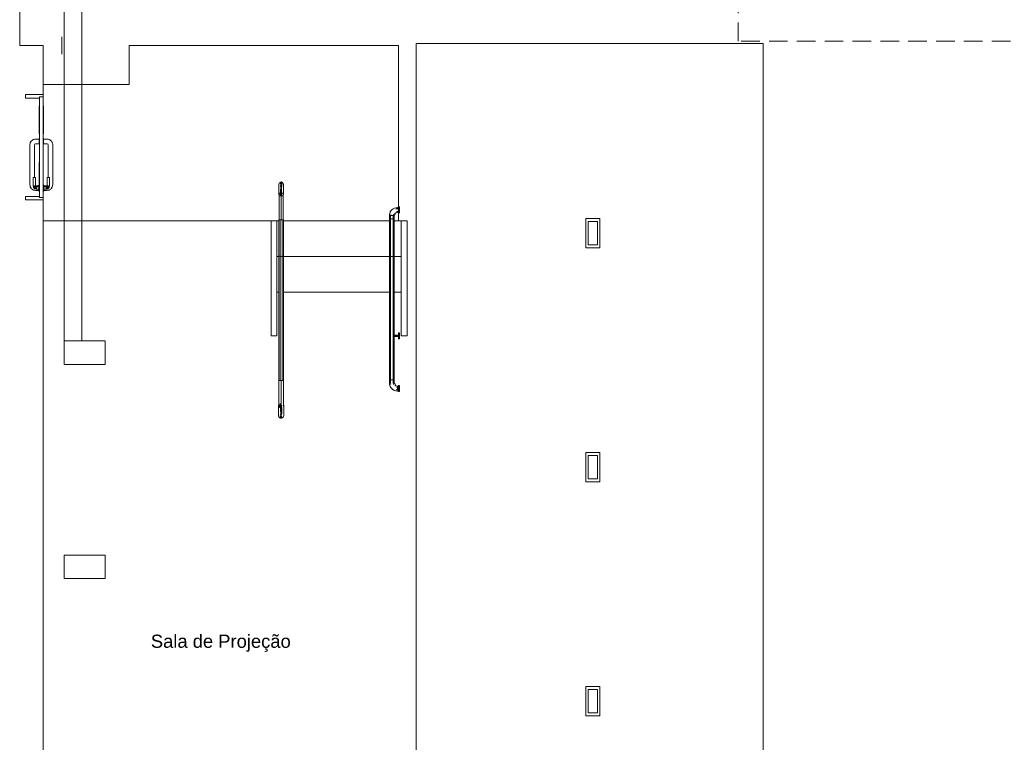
# Model space of a CAD drawing. Header units: millimetres. Extents: x 321 to 585, y -277 to 9.
# Tile 553 of 656: x 344 to 361, y -114 to -101. Entities that reach past the tile are written whole.
import ezdxf

# ---------------------------------------------------------------- set-up
doc = ezdxf.new("R2010")
doc.units = ezdxf.units.MM
doc.header["$MEASUREMENT"] = 0
doc.linetypes.add('HIDDEN2', pattern=[0.47625, 0.3175, -0.15875])
doc.linetypes.add('NULL', pattern=[0])
for name, color, linetype, lineweight in [('Ambiente-Textos', 251, 'Continuous', 5), ('DI-Detalhes', 5, 'HIDDEN2', 9), ('IFC-Elemento terminal-Contorno', 253, 'Continuous', 5), ('IFC-Escada-Contorno', 32, 'Continuous', 5), ('IFC-Laje-Contorno', 134, 'Continuous', 5), ('IFC-Pilar-Contorno', 83, 'Continuous', 5), ('IFC-Porta-Contorno', 142, 'Continuous', 5), ('IFC-Revestimento-Contorno', 9, 'Continuous', 5), ('IFC-Viga-Contorno', 66, 'Continuous', 5)]:
    doc.layers.add(name, color=color, linetype=linetype, lineweight=lineweight)
doc.styles.add('Arial', font='arial.ttf')

msp = doc.modelspace()

# ---------------------------------------------------------------- linework, layer by layer
at = {"layer": 'DI-Detalhes'}
msp.add_lwpolyline([(356.307, -92.871), (365.248, -92.871), (365.248, -101.787), (356.307, -101.787), (356.307, -92.871)], dxfattribs=at)
at = {"layer": 'IFC-Elemento terminal-Contorno', "color": 7, "lineweight": 5}
for p, q in [((353.7, -105.321), (353.7, -104.821)), ((353.7, -104.821), (353.94, -104.821)), ((353.74, -104.871), (353.748, -104.871)), ((353.74, -105.251), (353.74, -104.871)), ((353.748, -104.871), (353.9, -104.871)), ((353.9, -104.891), (353.9, -104.871)), ((353.9, -105.271), (353.9, -104.891)), ((353.94, -105.321), (353.94, -104.821)), ((353.74, -105.271), (353.74, -105.251)), ((353.7, -105.321), (353.94, -105.321)), ((353.74, -105.271), (353.892, -105.271)), ((353.892, -105.271), (353.9, -105.271)), ((353.7, -109.321), (353.7, -108.821)), ((353.7, -108.821), (353.94, -108.821)), ((353.74, -108.871), (353.748, -108.871)), ((353.74, -109.251), (353.74, -108.871)), ((353.748, -108.871), (353.9, -108.871)), ((353.9, -108.891), (353.9, -108.871)), ((353.9, -109.271), (353.9, -108.891)), ((353.94, -109.321), (353.94, -108.821)), ((353.74, -109.271), (353.74, -109.251)), ((353.74, -109.271), (353.892, -109.271)), ((353.892, -109.271), (353.9, -109.271)), ((353.7, -109.321), (353.94, -109.321)), ((353.7, -113.321), (353.7, -112.821)), ((353.7, -112.821), (353.94, -112.821)), ((353.94, -113.321), (353.94, -112.821)), ((353.74, -112.871), (353.748, -112.871)), ((353.74, -113.251), (353.74, -112.871)), ((353.748, -112.871), (353.9, -112.871)), ((353.9, -112.891), (353.9, -112.871)), ((353.9, -113.271), (353.9, -112.891)), ((353.7, -113.321), (353.94, -113.321)), ((353.74, -113.271), (353.74, -113.251)), ((353.74, -113.271), (353.892, -113.271)), ((353.892, -113.271), (353.9, -113.271))]:
    msp.add_line(p, q, dxfattribs=at)
at = {"layer": 'IFC-Escada-Contorno', "color": 7, "lineweight": 5}
for p, q in [((348.449, -104.232), (348.453, -104.22)), ((348.449, -104.242), (348.45, -104.232)), ((348.449, -104.248), (348.449, -104.232)), ((348.449, -104.257), (348.449, -104.242)), ((348.449, -104.248), (348.449, -104.255)), ((348.449, -104.257), (348.449, -104.279)), ((348.45, -104.232), (348.452, -104.222)), ((348.452, -104.222), (348.454, -104.213)), ((348.453, -104.22), (348.454, -104.213)), ((348.454, -104.213), (348.463, -104.208)), ((348.463, -104.208), (348.465, -104.206)), ((348.465, -104.206), (348.474, -104.202)), ((348.467, -104.205), (348.471, -104.202)), ((348.471, -104.202), (348.481, -104.198)), ((348.474, -104.202), (348.479, -104.199)), ((348.476, -104.266), (348.48, -104.246)), ((348.479, -104.199), (348.487, -104.194)), ((348.479, -104.199), (348.487, -104.194)), ((348.479, -104.199), (348.487, -104.194)), ((348.479, -104.199), (348.487, -104.194)), ((348.479, -104.199), (348.48, -104.199)), ((348.479, -104.215), (348.481, -104.201)), ((348.479, -104.215), (348.48, -104.246)), ((348.48, -104.199), (348.481, -104.201)), ((348.48, -104.291), (348.48, -104.246)), ((348.481, -104.201), (348.487, -104.211)), ((348.487, -104.194), (348.493, -104.198)), ((348.487, -104.211), (348.487, -104.194)), ((348.487, -104.194), (348.501, -104.202)), ((348.487, -104.194), (348.501, -104.202)), ((348.487, -104.194), (348.497, -104.2)), ((348.487, -104.211), (348.496, -104.199)), ((348.487, -104.227), (348.487, -104.211)), ((348.487, -104.244), (348.487, -104.227)), ((348.487, -104.261), (348.487, -104.244)), ((348.493, -104.198), (348.496, -104.199)), ((348.493, -104.198), (348.501, -104.202)), ((348.494, -104.213), (348.498, -104.201)), ((348.494, -104.213), (348.497, -104.235)), ((348.495, -104.199), (348.498, -104.201)), ((348.496, -104.199), (348.501, -104.202)), ((348.497, -104.235), (348.499, -104.264)), ((348.498, -104.201), (348.506, -104.205)), ((348.501, -104.202), (348.508, -104.204)), ((348.506, -104.205), (348.512, -104.208)), ((348.508, -104.204), (348.512, -104.208)), ((348.512, -104.208), (348.52, -104.213)), ((348.513, -104.213), (348.518, -104.214)), ((348.518, -104.214), (348.52, -104.213)), ((348.52, -104.213), (348.524, -104.225)), ((348.52, -104.213), (348.522, -104.222)), ((348.522, -104.222), (348.525, -104.232)), ((348.524, -104.225), (348.524, -104.228)), ((348.525, -104.232), (348.525, -104.242)), ((348.525, -104.239), (348.525, -104.239)), ((348.525, -104.239), (348.525, -104.253)), ((348.525, -104.239), (348.525, -104.239)), ((348.525, -104.242), (348.525, -104.257)), ((348.525, -104.257), (348.525, -104.253)), ((348.525, -104.278), (348.525, -104.257)), ((348.449, -104.279), (348.449, -104.306)), ((348.449, -104.302), (348.449, -104.291)), ((348.449, -104.335), (348.449, -104.302)), ((348.449, -104.348), (348.449, -104.306)), ((348.449, -104.335), (348.449, -104.339)), ((348.449, -104.348), (348.449, -104.392)), ((348.449, -104.392), (348.45, -104.405)), ((348.45, -104.405), (348.454, -104.435)), ((348.452, -104.374), (348.454, -104.435)), ((348.454, -104.435), (348.457, -104.388)), ((348.476, -104.266), (348.48, -104.291)), ((348.476, -104.378), (348.479, -104.325)), ((348.476, -104.378), (348.479, -104.435)), ((348.479, -104.325), (348.487, -104.294)), ((348.479, -104.435), (348.487, -104.4)), ((348.48, -104.291), (348.487, -104.277)), ((348.48, -104.291), (348.487, -104.294)), ((348.487, -104.277), (348.487, -104.261)), ((348.487, -104.277), (348.495, -104.291)), ((348.487, -104.329), (348.495, -104.291)), ((348.487, -104.294), (348.495, -104.291)), ((348.487, -104.364), (348.487, -104.329)), ((348.487, -104.365), (348.487, -104.364)), ((348.487, -104.4), (348.487, -104.365)), ((348.487, -104.435), (348.487, -104.4)), ((348.487, -104.4), (348.493, -104.435)), ((348.493, -104.435), (348.494, -104.381)), ((348.494, -104.381), (348.496, -104.339)), ((348.495, -104.291), (348.499, -104.266)), ((348.495, -104.291), (348.496, -104.339)), ((348.499, -104.264), (348.499, -104.266)), ((348.499, -104.266), (348.499, -104.266)), ((348.508, -104.395), (348.513, -104.379)), ((348.52, -104.435), (348.52, -104.386)), ((348.52, -104.435), (348.524, -104.392)), ((348.52, -104.435), (348.525, -104.392)), ((348.524, -104.392), (348.525, -104.366)), ((348.525, -104.306), (348.525, -104.278)), ((348.525, -104.291), (348.525, -104.304)), ((348.525, -104.304), (348.525, -104.335)), ((348.525, -104.306), (348.525, -104.348)), ((348.525, -104.339), (348.525, -104.335)), ((348.525, -104.392), (348.525, -104.348)), ((348.525, -104.366), (348.525, -104.392)), ((348.454, -104.842), (348.454, -104.435)), ((348.454, -104.435), (348.487, -104.435)), ((348.463, -104.435), (348.471, -104.435)), ((348.471, -104.435), (348.487, -104.435)), ((348.471, -104.435), (348.479, -104.435)), ((348.479, -104.435), (348.487, -104.435)), ((348.487, -104.842), (348.487, -104.435)), ((348.493, -104.435), (348.52, -104.435)), ((348.493, -104.435), (348.496, -104.435)), ((348.496, -104.435), (348.504, -104.435)), ((348.504, -104.435), (348.512, -104.435)), ((348.52, -104.842), (348.52, -104.435)), ((350.338, -104.771), (350.342, -104.761)), ((350.338, -104.771), (350.342, -104.761)), ((350.342, -104.744), (350.35, -104.717)), ((350.342, -104.744), (350.342, -104.771)), ((350.344, -104.737), (350.347, -104.728)), ((350.344, -104.739), (350.344, -104.737)), ((350.35, -104.717), (350.365, -104.691)), ((350.352, -104.714), (350.354, -104.707)), ((350.354, -104.707), (350.365, -104.689)), ((350.359, -104.771), (350.364, -104.753)), ((350.365, -104.689), (350.379, -104.673)), ((350.365, -104.691), (350.379, -104.673)), ((350.379, -104.673), (350.387, -104.666)), ((350.387, -104.666), (350.405, -104.653)), ((350.401, -104.771), (350.409, -104.744)), ((350.405, -104.653), (350.425, -104.643)), ((350.422, -104.771), (350.436, -104.747)), ((350.425, -104.643), (350.45, -104.636)), ((350.426, -104.744), (350.445, -104.722)), ((350.431, -104.739), (350.443, -104.726)), ((350.436, -104.747), (350.449, -104.723)), ((350.443, -104.726), (350.46, -104.718)), ((350.449, -104.658), (350.477, -104.653)), ((350.449, -104.723), (350.477, -104.716)), ((350.45, -104.636), (350.477, -104.636)), ((350.46, -104.648), (350.477, -104.653)), ((350.462, -104.698), (350.477, -104.695)), ((350.467, -104.636), (350.477, -104.632)), ((350.477, -104.632), (350.495, -104.632)), ((350.477, -104.642), (350.477, -104.636)), ((350.477, -104.642), (350.477, -104.637)), ((350.477, -104.653), (350.495, -104.653)), ((350.477, -104.695), (350.495, -104.695)), ((350.477, -104.701), (350.477, -104.698)), ((350.477, -104.7), (350.477, -104.698)), ((350.477, -104.707), (350.477, -104.701)), ((350.477, -104.705), (350.477, -104.701)), ((350.477, -104.716), (350.495, -104.716)), ((350.495, -104.628), (350.495, -104.623)), ((350.495, -104.623), (350.514, -104.623)), ((350.495, -104.633), (350.495, -104.628)), ((350.495, -104.641), (350.495, -104.633)), ((350.495, -104.649), (350.495, -104.641)), ((350.495, -104.649), (350.514, -104.649)), ((350.495, -104.661), (350.495, -104.649)), ((350.495, -104.674), (350.495, -104.661)), ((350.495, -104.687), (350.495, -104.674)), ((350.495, -104.699), (350.495, -104.687)), ((350.495, -104.699), (350.514, -104.699)), ((350.495, -104.706), (350.495, -104.699)), ((350.495, -104.712), (350.495, -104.706)), ((350.495, -104.718), (350.495, -104.712)), ((350.495, -104.725), (350.495, -104.718)), ((350.495, -104.725), (350.514, -104.725)), ((350.514, -104.629), (350.514, -104.623)), ((350.514, -104.636), (350.514, -104.628)), ((350.514, -104.636), (350.514, -104.629)), ((350.514, -104.653), (350.514, -104.632)), ((350.514, -104.653), (350.514, -104.636)), ((350.514, -104.642), (350.514, -104.636)), ((350.514, -104.653), (350.514, -104.639)), ((350.514, -104.649), (350.514, -104.642)), ((350.514, -104.653), (350.514, -104.646)), ((350.514, -104.661), (350.514, -104.649)), ((350.514, -104.684), (350.514, -104.653)), ((350.514, -104.674), (350.514, -104.661)), ((350.514, -104.687), (350.514, -104.674)), ((350.514, -104.695), (350.514, -104.684)), ((350.514, -104.699), (350.514, -104.687)), ((350.514, -104.7), (350.514, -104.695)), ((350.514, -104.705), (350.514, -104.695)), ((350.514, -104.711), (350.514, -104.695)), ((350.514, -104.716), (350.514, -104.695)), ((350.514, -104.706), (350.514, -104.699)), ((350.514, -104.712), (350.514, -104.706)), ((350.514, -104.72), (350.514, -104.712)), ((350.514, -104.725), (350.514, -104.718)), ((350.514, -104.725), (350.514, -104.72)), ((348.314, -104.861), (348.414, -104.861)), ((348.314, -106.826), (348.314, -104.861)), ((348.414, -106.826), (348.414, -104.861)), ((348.449, -104.842), (348.468, -104.842)), ((348.449, -104.842), (348.468, -104.842)), ((348.449, -105.461), (348.449, -104.842)), ((348.455, -104.842), (348.461, -104.842)), ((348.461, -104.842), (348.465, -104.842)), ((348.463, -104.842), (348.471, -104.842)), ((348.465, -104.842), (348.468, -104.842)), ((348.468, -105.469), (348.468, -104.842)), ((348.468, -104.842), (348.506, -104.842)), ((348.504, -104.842), (348.512, -104.842)), ((348.506, -104.842), (348.516, -104.842)), ((348.506, -105.469), (348.506, -104.842)), ((348.506, -104.842), (348.525, -104.842)), ((348.511, -104.842), (348.519, -104.842)), ((348.516, -104.842), (348.525, -104.842)), ((348.525, -105.461), (348.525, -104.842)), ((348.889, -104.861), (350.338, -104.861)), ((350.338, -104.826), (350.338, -104.771)), ((350.338, -104.771), (350.343, -104.771)), ((350.338, -104.826), (350.343, -104.826)), ((350.338, -104.826), (350.338, -105.46)), ((350.342, -104.771), (350.343, -104.771)), ((350.343, -104.771), (350.359, -104.771)), ((350.343, -104.826), (350.348, -104.826)), ((350.348, -104.771), (350.359, -104.771)), ((350.348, -104.771), (350.353, -104.771)), ((350.348, -104.771), (350.348, -104.771)), ((350.348, -104.826), (350.354, -104.826)), ((350.353, -104.771), (350.359, -104.771)), ((350.354, -104.826), (350.359, -104.826)), ((350.359, -104.826), (350.359, -104.771)), ((350.359, -104.771), (350.401, -104.771)), ((350.359, -105.469), (350.359, -104.826)), ((350.359, -104.826), (350.369, -104.826)), ((350.369, -104.826), (350.38, -104.826)), ((350.38, -104.826), (350.39, -104.826)), ((350.39, -104.826), (350.401, -104.826)), ((350.401, -104.826), (350.401, -104.771)), ((350.401, -105.469), (350.401, -104.826)), ((350.401, -104.826), (350.406, -104.826)), ((350.406, -104.771), (350.417, -104.771)), ((350.406, -104.771), (350.413, -104.771)), ((350.406, -104.771), (350.418, -104.771)), ((350.406, -104.771), (350.422, -104.771)), ((350.406, -104.771), (350.407, -104.771)), ((350.406, -104.826), (350.411, -104.826)), ((350.407, -104.771), (350.412, -104.771)), ((350.411, -104.826), (350.417, -104.826)), ((350.412, -104.771), (350.413, -104.771)), ((350.413, -104.771), (350.417, -104.771)), ((350.417, -104.771), (350.418, -104.771)), ((350.417, -104.826), (350.422, -104.826)), ((350.417, -104.826), (350.422, -104.826)), ((350.422, -104.826), (350.422, -104.771)), ((350.422, -104.826), (350.422, -105.46)), ((350.422, -104.861), (350.542, -104.861)), ((350.542, -104.861), (350.642, -104.861)), ((350.542, -106.826), (350.542, -104.861)), ((350.642, -106.826), (350.642, -104.861)), ((348.414, -105.471), (348.414, -104.937)), ((348.414, -106.081), (348.414, -105.471)), ((348.414, -105.471), (348.449, -105.471)), ((348.449, -107.592), (348.449, -105.461)), ((348.459, -105.465), (348.468, -105.469)), ((348.463, -105.467), (348.468, -105.469)), ((348.468, -107.592), (348.468, -105.469)), ((348.468, -105.469), (348.506, -105.469)), ((348.506, -105.469), (348.516, -105.465)), ((348.506, -105.469), (348.511, -105.467)), ((348.506, -107.592), (348.506, -105.469)), ((348.511, -105.467), (348.516, -105.465)), ((348.525, -107.592), (348.525, -105.461)), ((348.525, -105.471), (350.338, -105.471)), ((350.338, -107.576), (350.338, -105.46)), ((350.342, -105.462), (350.345, -105.463)), ((350.342, -105.462), (350.343, -105.462)), ((350.343, -105.462), (350.345, -105.463)), ((350.348, -105.465), (350.359, -105.469)), ((350.348, -105.465), (350.354, -105.467)), ((350.354, -105.467), (350.359, -105.469)), ((350.359, -107.576), (350.359, -105.469)), ((350.359, -105.469), (350.401, -105.469)), ((350.401, -105.469), (350.411, -105.465)), ((350.401, -105.469), (350.406, -105.467)), ((350.401, -107.576), (350.401, -105.469)), ((350.406, -105.467), (350.411, -105.465)), ((350.411, -105.465), (350.422, -105.46)), ((350.411, -105.465), (350.417, -105.462)), ((350.417, -105.462), (350.422, -105.46)), ((350.422, -107.576), (350.422, -105.46)), ((350.422, -105.471), (350.542, -105.471)), ((348.414, -106.081), (348.449, -106.081)), ((348.525, -106.081), (350.338, -106.081)), ((350.422, -106.081), (350.542, -106.081)), ((350.495, -106.78), (350.495, -106.775)), ((350.495, -106.775), (350.514, -106.775)), ((350.495, -106.785), (350.495, -106.78)), ((350.495, -106.793), (350.495, -106.785)), ((350.514, -106.781), (350.514, -106.775)), ((350.514, -106.788), (350.514, -106.78)), ((350.514, -106.788), (350.514, -106.781)), ((348.314, -106.826), (348.379, -106.826)), ((348.379, -106.826), (348.414, -106.826)), ((350.422, -106.813), (350.495, -106.813)), ((350.422, -106.82), (350.495, -106.82)), ((350.422, -106.832), (350.495, -106.832)), ((350.422, -106.839), (350.495, -106.839)), ((350.495, -106.801), (350.495, -106.793)), ((350.495, -106.801), (350.514, -106.801)), ((350.495, -106.813), (350.495, -106.801)), ((350.495, -106.826), (350.495, -106.813)), ((350.495, -106.839), (350.495, -106.826)), ((350.495, -106.851), (350.495, -106.839)), ((350.495, -106.851), (350.514, -106.851)), ((350.495, -106.858), (350.495, -106.851)), ((350.495, -106.864), (350.495, -106.858)), ((350.495, -106.87), (350.495, -106.864)), ((350.495, -106.877), (350.495, -106.87)), ((350.495, -106.877), (350.514, -106.877)), ((350.514, -106.794), (350.514, -106.788)), ((350.514, -106.801), (350.514, -106.794)), ((350.514, -106.813), (350.514, -106.801)), ((350.514, -106.826), (350.514, -106.813)), ((350.514, -106.839), (350.514, -106.826)), ((350.514, -106.851), (350.514, -106.839)), ((350.514, -106.858), (350.514, -106.851)), ((350.514, -106.864), (350.514, -106.858)), ((350.514, -106.872), (350.514, -106.864)), ((350.514, -106.877), (350.514, -106.87)), ((350.514, -106.877), (350.514, -106.872)), ((350.542, -106.826), (350.606, -106.826)), ((350.606, -106.826), (350.642, -106.826)), ((348.449, -107.592), (348.452, -107.592)), ((348.449, -107.989), (348.449, -107.592)), ((348.452, -107.592), (348.456, -107.592)), ((348.456, -107.592), (348.459, -107.592)), ((348.459, -107.592), (348.462, -107.592)), ((348.462, -107.592), (348.468, -107.592)), ((348.468, -107.592), (348.478, -107.592)), ((348.478, -107.592), (348.487, -107.592)), ((348.487, -107.989), (348.487, -107.592)), ((348.487, -107.592), (348.497, -107.592)), ((348.497, -107.592), (348.506, -107.592)), ((348.506, -107.592), (348.511, -107.592)), ((348.511, -107.592), (348.516, -107.592)), ((348.516, -107.592), (348.519, -107.592)), ((348.519, -107.592), (348.522, -107.592)), ((348.522, -107.592), (348.525, -107.592)), ((348.525, -107.989), (348.525, -107.592)), ((350.338, -107.576), (350.359, -107.576)), ((350.338, -107.631), (350.338, -107.576)), ((350.342, -107.576), (350.345, -107.576)), ((350.343, -107.576), (350.359, -107.576)), ((350.348, -107.576), (350.359, -107.576)), ((350.353, -107.576), (350.359, -107.576)), ((350.359, -107.631), (350.359, -107.576)), ((350.359, -107.576), (350.401, -107.576)), ((350.401, -107.576), (350.406, -107.576)), ((350.401, -107.576), (350.417, -107.576)), ((350.401, -107.631), (350.401, -107.576)), ((350.401, -107.576), (350.401, -107.576)), ((350.401, -107.576), (350.406, -107.576)), ((350.401, -107.576), (350.422, -107.576)), ((350.406, -107.576), (350.411, -107.576)), ((350.406, -107.576), (350.411, -107.576)), ((350.415, -107.576), (350.418, -107.576)), ((350.418, -107.576), (350.422, -107.576)), ((350.422, -107.631), (350.422, -107.576)), ((350.338, -107.631), (350.343, -107.644)), ((350.342, -107.658), (350.342, -107.641)), ((350.342, -107.658), (350.344, -107.663)), ((350.343, -107.631), (350.344, -107.665)), ((350.344, -107.665), (350.354, -107.695)), ((350.347, -107.674), (350.35, -107.685)), ((350.35, -107.685), (350.352, -107.687)), ((350.354, -107.695), (350.365, -107.712)), ((350.359, -107.631), (350.362, -107.651)), ((350.365, -107.712), (350.379, -107.729)), ((350.379, -107.729), (350.39, -107.738)), ((350.379, -107.729), (350.387, -107.736)), ((350.387, -107.736), (350.405, -107.749)), ((350.39, -107.738), (350.414, -107.753)), ((350.401, -107.631), (350.409, -107.658)), ((350.405, -107.749), (350.425, -107.759)), ((350.414, -107.753), (350.447, -107.765)), ((350.422, -107.631), (350.436, -107.655)), ((350.425, -107.759), (350.45, -107.766)), ((350.434, -107.667), (350.449, -107.679)), ((350.436, -107.655), (350.449, -107.679)), ((350.447, -107.765), (350.477, -107.765)), ((350.449, -107.679), (350.477, -107.686)), ((350.449, -107.679), (350.449, -107.679)), ((350.45, -107.766), (350.467, -107.766)), ((350.456, -107.745), (350.477, -107.749)), ((350.463, -107.704), (350.477, -107.707)), ((350.464, -107.765), (350.477, -107.77)), ((350.477, -107.686), (350.495, -107.686)), ((350.477, -107.694), (350.477, -107.69)), ((350.477, -107.694), (350.477, -107.691)), ((350.477, -107.701), (350.477, -107.694)), ((350.477, -107.701), (350.477, -107.696)), ((350.477, -107.707), (350.477, -107.701)), ((350.477, -107.707), (350.477, -107.702)), ((350.477, -107.707), (350.495, -107.707)), ((350.477, -107.738), (350.477, -107.717)), ((350.477, -107.749), (350.495, -107.749)), ((350.477, -107.77), (350.477, -107.765)), ((350.477, -107.766), (350.477, -107.765)), ((350.477, -107.77), (350.495, -107.77)), ((350.495, -107.682), (350.495, -107.677)), ((350.495, -107.677), (350.514, -107.677)), ((350.495, -107.687), (350.495, -107.682)), ((350.495, -107.695), (350.495, -107.687)), ((350.495, -107.703), (350.495, -107.695)), ((350.495, -107.703), (350.514, -107.703)), ((350.495, -107.715), (350.495, -107.703)), ((350.495, -107.728), (350.495, -107.715)), ((350.495, -107.741), (350.495, -107.728)), ((350.495, -107.753), (350.495, -107.741)), ((350.495, -107.753), (350.514, -107.753)), ((350.495, -107.76), (350.495, -107.753)), ((350.495, -107.766), (350.495, -107.76)), ((350.495, -107.772), (350.495, -107.766)), ((350.495, -107.779), (350.495, -107.772)), ((350.495, -107.779), (350.514, -107.779)), ((350.514, -107.683), (350.514, -107.677)), ((350.514, -107.69), (350.514, -107.682)), ((350.514, -107.69), (350.514, -107.683)), ((350.514, -107.707), (350.514, -107.686)), ((350.514, -107.696), (350.514, -107.69)), ((350.514, -107.7), (350.514, -107.693)), ((350.514, -107.703), (350.514, -107.696)), ((350.514, -107.707), (350.514, -107.7)), ((350.514, -107.715), (350.514, -107.703)), ((350.514, -107.738), (350.514, -107.707)), ((350.514, -107.728), (350.514, -107.715)), ((350.514, -107.741), (350.514, -107.728)), ((350.514, -107.749), (350.514, -107.738)), ((350.514, -107.753), (350.514, -107.741)), ((350.514, -107.759), (350.514, -107.749)), ((350.514, -107.765), (350.514, -107.749)), ((350.514, -107.77), (350.514, -107.749)), ((350.514, -107.76), (350.514, -107.753)), ((350.514, -107.766), (350.514, -107.76)), ((350.514, -107.774), (350.514, -107.766)), ((350.514, -107.779), (350.514, -107.772)), ((350.514, -107.779), (350.514, -107.774)), ((348.443, -108.022), (348.449, -107.989)), ((348.443, -108.029), (348.449, -107.989)), ((348.443, -108.028), (348.443, -108.022)), ((348.443, -108.029), (348.443, -108.067)), ((348.443, -108.048), (348.443, -108.045)), ((348.443, -108.048), (348.443, -108.048)), ((348.443, -108.048), (348.443, -108.049)), ((348.443, -108.104), (348.443, -108.067)), ((348.443, -108.153), (348.443, -108.104)), ((348.443, -108.113), (348.443, -108.112)), ((348.444, -108.028), (348.449, -107.989)), ((348.446, -108.049), (348.449, -107.989)), ((348.449, -107.989), (348.455, -108.029)), ((348.461, -108.028), (348.468, -107.989)), ((348.461, -108.028), (348.467, -108.06)), ((348.467, -108.06), (348.468, -107.989)), ((348.468, -107.989), (348.479, -107.989)), ((348.474, -108.104), (348.476, -108.05)), ((348.474, -108.104), (348.48, -108.151)), ((348.476, -108.05), (348.479, -107.989)), ((348.477, -107.989), (348.479, -107.989)), ((348.479, -107.989), (348.487, -108.026)), ((348.487, -107.989), (348.496, -108.029)), ((348.487, -108.026), (348.487, -107.989)), ((348.487, -108.039), (348.487, -108.026)), ((348.487, -108.064), (348.487, -108.039)), ((348.487, -108.089), (348.487, -108.064)), ((348.487, -108.095), (348.487, -108.089)), ((348.487, -108.126), (348.487, -108.095)), ((348.487, -108.139), (348.487, -108.126)), ((348.496, -108.029), (348.497, -108.068)), ((348.497, -108.068), (348.5, -108.111)), ((348.5, -108.111), (348.501, -108.149)), ((348.521, -108.024), (348.525, -107.989)), ((348.525, -107.989), (348.526, -108.036)), ((348.525, -107.989), (348.531, -108.031)), ((348.531, -108.074), (348.531, -108.031)), ((348.531, -108.047), (348.531, -108.077)), ((348.531, -108.074), (348.531, -108.113)), ((348.531, -108.085), (348.531, -108.077)), ((348.531, -108.127), (348.531, -108.113)), ((348.531, -108.152), (348.531, -108.127)), ((348.531, -108.129), (348.531, -108.132)), ((348.531, -108.132), (348.531, -108.153)), ((348.443, -108.153), (348.444, -108.173)), ((348.443, -108.154), (348.443, -108.172)), ((348.443, -108.185), (348.443, -108.172)), ((348.443, -108.186), (348.444, -108.173)), ((348.443, -108.185), (348.443, -108.186)), ((348.443, -108.186), (348.444, -108.195)), ((348.443, -108.186), (348.445, -108.194)), ((348.444, -108.195), (348.446, -108.198)), ((348.444, -108.195), (348.446, -108.199)), ((348.445, -108.194), (348.447, -108.207)), ((348.447, -108.207), (348.449, -108.214)), ((348.449, -108.214), (348.454, -108.217)), ((348.449, -108.214), (348.454, -108.217)), ((348.449, -108.214), (348.454, -108.217)), ((348.449, -108.214), (348.454, -108.217)), ((348.449, -108.214), (348.454, -108.217)), ((348.449, -108.214), (348.454, -108.217)), ((348.449, -108.214), (348.454, -108.217)), ((348.449, -108.214), (348.455, -108.218)), ((348.453, -108.215), (348.454, -108.217)), ((348.454, -108.217), (348.459, -108.222)), ((348.455, -108.218), (348.461, -108.224)), ((348.459, -108.222), (348.466, -108.227)), ((348.461, -108.224), (348.462, -108.224)), ((348.466, -108.227), (348.479, -108.231)), ((348.474, -108.206), (348.487, -108.189)), ((348.474, -108.206), (348.476, -108.227)), ((348.476, -108.227), (348.479, -108.231)), ((348.479, -108.18), (348.48, -108.151)), ((348.479, -108.18), (348.487, -108.189)), ((348.479, -108.231), (348.487, -108.222)), ((348.479, -108.231), (348.487, -108.236)), ((348.479, -108.231), (348.481, -108.232)), ((348.479, -108.231), (348.481, -108.232)), ((348.479, -108.231), (348.487, -108.236)), ((348.481, -108.232), (348.487, -108.236)), ((348.487, -108.158), (348.487, -108.139)), ((348.487, -108.189), (348.487, -108.158)), ((348.487, -108.189), (348.495, -108.174)), ((348.487, -108.189), (348.495, -108.199)), ((348.487, -108.2), (348.487, -108.189)), ((348.487, -108.209), (348.487, -108.2)), ((348.487, -108.212), (348.487, -108.209)), ((348.487, -108.222), (348.487, -108.212)), ((348.487, -108.236), (348.487, -108.222)), ((348.487, -108.222), (348.497, -108.23)), ((348.487, -108.236), (348.497, -108.23)), ((348.487, -108.236), (348.496, -108.232)), ((348.487, -108.236), (348.494, -108.232)), ((348.494, -108.232), (348.497, -108.23)), ((348.495, -108.174), (348.501, -108.149)), ((348.495, -108.199), (348.501, -108.216)), ((348.496, -108.232), (348.504, -108.229)), ((348.497, -108.23), (348.501, -108.228)), ((348.497, -108.23), (348.5, -108.228)), ((348.5, -108.228), (348.503, -108.227)), ((348.5, -108.228), (348.503, -108.227)), ((348.501, -108.228), (348.501, -108.216)), ((348.501, -108.228), (348.513, -108.222)), ((348.504, -108.229), (348.509, -108.224)), ((348.513, -108.222), (348.521, -108.215)), ((348.517, -108.218), (348.525, -108.214)), ((348.517, -108.218), (348.525, -108.214)), ((348.517, -108.218), (348.525, -108.214)), ((348.517, -108.219), (348.521, -108.217)), ((348.521, -108.217), (348.525, -108.214)), ((348.525, -108.214), (348.527, -108.204)), ((348.527, -108.204), (348.531, -108.193)), ((348.531, -108.152), (348.531, -108.176)), ((348.531, -108.169), (348.531, -108.153)), ((348.531, -108.179), (348.531, -108.176)), ((348.531, -108.179), (348.531, -108.192)), ((348.531, -108.193), (348.531, -108.179)), ((348.531, -108.192), (348.531, -108.192))]:
    msp.add_line(p, q, dxfattribs=at)
at = {"layer": 'IFC-Laje-Contorno', "color": 7, "lineweight": 5}
for p, q in [((344.015, -101.861), (344.015, -100.909)), ((344.015, -101.861), (344.415, -101.861)), ((344.415, -102.891), (344.415, -101.861)), ((345.885, -102.531), (345.885, -101.861)), ((345.885, -101.861), (350.495, -101.861)), ((350.495, -104.632), (350.495, -101.861)), ((344.415, -102.531), (345.885, -102.531)), ((344.415, -103.451), (344.415, -103.371)), ((344.415, -104.251), (344.415, -103.551)), ((344.415, -122.89), (344.415, -104.351)), ((350.495, -104.861), (350.495, -104.716)), ((344.415, -104.861), (348.449, -104.861)), ((348.525, -104.861), (350.338, -104.861)), ((350.422, -104.861), (350.495, -104.861))]:
    msp.add_line(p, q, dxfattribs=at)
at = {"layer": 'IFC-Pilar-Contorno', "color": 7, "lineweight": 5}
for p, q in [((344.775, -106.914), (345.231, -106.914)), ((344.775, -106.958), (344.775, -106.914)), ((345.231, -106.914), (345.398, -106.914)), ((345.398, -106.914), (345.475, -106.914)), ((345.475, -107.01), (345.475, -106.914)), ((344.775, -107.219), (344.775, -106.958)), ((345.475, -107.27), (345.475, -107.01)), ((344.775, -107.314), (344.775, -107.219)), ((345.475, -107.314), (345.475, -107.27)), ((344.775, -107.314), (344.852, -107.314)), ((344.852, -107.314), (345.308, -107.314)), ((345.308, -107.314), (345.475, -107.314)), ((344.775, -110.575), (345.231, -110.575)), ((344.775, -110.619), (344.775, -110.575)), ((344.775, -110.88), (344.775, -110.619)), ((345.231, -110.575), (345.397, -110.575)), ((345.397, -110.575), (345.475, -110.575)), ((345.475, -110.669), (345.475, -110.575)), ((345.475, -110.93), (345.475, -110.669)), ((344.775, -110.975), (344.775, -110.88)), ((344.775, -110.975), (344.852, -110.975)), ((344.852, -110.975), (345.309, -110.975)), ((345.309, -110.975), (345.475, -110.975)), ((345.475, -110.975), (345.475, -110.93))]:
    msp.add_line(p, q, dxfattribs=at)
at = {"layer": 'IFC-Porta-Contorno', "color": 7, "lineweight": 5}
for p, q in [((344.115, -102.757), (344.115, -102.701)), ((344.115, -102.701), (344.394, -102.701)), ((344.355, -102.76), (344.355, -102.741)), ((344.355, -102.741), (344.358, -102.741)), ((344.358, -102.741), (344.415, -102.741)), ((344.394, -102.701), (344.415, -102.701)), ((344.415, -102.738), (344.415, -102.701)), ((344.415, -102.741), (344.415, -102.738)), ((344.415, -102.759), (344.415, -102.741)), ((344.115, -102.761), (344.115, -102.757)), ((344.115, -102.761), (344.128, -102.761)), ((344.128, -102.761), (344.355, -102.761)), ((344.349, -103.371), (344.349, -102.891)), ((344.349, -102.891), (344.355, -102.891)), ((344.355, -102.791), (344.355, -102.759)), ((344.355, -102.888), (344.355, -102.791)), ((344.355, -104.172), (344.355, -102.888)), ((344.415, -102.791), (344.415, -102.759)), ((344.415, -102.888), (344.415, -102.791)), ((344.415, -102.947), (344.415, -102.888)), ((344.415, -102.891), (344.421, -102.891)), ((344.421, -103.371), (344.421, -102.891)), ((344.415, -104.172), (344.415, -102.947)), ((344.349, -103.371), (344.355, -103.371)), ((344.415, -103.371), (344.421, -103.371)), ((344.189, -103.561), (344.193, -103.541)), ((344.189, -103.873), (344.189, -103.561)), ((344.19, -103.561), (344.192, -103.544)), ((344.192, -103.542), (344.196, -103.522)), ((344.192, -103.544), (344.193, -103.541)), ((344.192, -103.543), (344.192, -103.542)), ((344.196, -103.522), (344.207, -103.506)), ((344.203, -103.512), (344.211, -103.5)), ((344.211, -103.5), (344.218, -103.49)), ((344.218, -103.49), (344.231, -103.48)), ((344.218, -103.49), (344.226, -103.484)), ((344.226, -103.484), (344.234, -103.479)), ((344.231, -103.48), (344.237, -103.477)), ((344.234, -103.479), (344.25, -103.468)), ((344.25, -103.468), (344.269, -103.465)), ((344.269, -103.465), (344.289, -103.461)), ((344.269, -103.465), (344.272, -103.464)), ((344.269, -103.561), (344.275, -103.547)), ((344.269, -103.873), (344.269, -103.561)), ((344.27, -103.551), (344.278, -103.543)), ((344.272, -103.464), (344.289, -103.462)), ((344.275, -103.547), (344.289, -103.541)), ((344.289, -103.461), (344.349, -103.461)), ((344.289, -103.541), (344.349, -103.541)), ((344.349, -103.451), (344.355, -103.451)), ((344.349, -103.452), (344.349, -103.451)), ((344.349, -103.457), (344.349, -103.452)), ((344.349, -103.465), (344.349, -103.457)), ((344.349, -103.476), (344.349, -103.465)), ((344.349, -103.488), (344.349, -103.476)), ((344.349, -103.501), (344.349, -103.488)), ((344.349, -103.514), (344.349, -103.501)), ((344.349, -103.526), (344.349, -103.514)), ((344.349, -103.536), (344.349, -103.526)), ((344.349, -103.544), (344.349, -103.536)), ((344.349, -103.549), (344.349, -103.544)), ((344.349, -103.551), (344.349, -103.549)), ((344.349, -103.551), (344.355, -103.551)), ((344.415, -103.451), (344.421, -103.451)), ((344.415, -103.551), (344.421, -103.551)), ((344.421, -103.452), (344.421, -103.451)), ((344.421, -103.457), (344.421, -103.452)), ((344.421, -103.465), (344.421, -103.457)), ((344.421, -103.461), (344.481, -103.461)), ((344.421, -103.466), (344.421, -103.462)), ((344.421, -103.476), (344.421, -103.465)), ((344.421, -103.481), (344.421, -103.472)), ((344.421, -103.488), (344.421, -103.476)), ((344.421, -103.49), (344.421, -103.481)), ((344.421, -103.501), (344.421, -103.488)), ((344.421, -103.514), (344.421, -103.501)), ((344.421, -103.521), (344.421, -103.511)), ((344.421, -103.526), (344.421, -103.514)), ((344.421, -103.529), (344.421, -103.521)), ((344.421, -103.536), (344.421, -103.526)), ((344.421, -103.539), (344.421, -103.535)), ((344.421, -103.544), (344.421, -103.536)), ((344.421, -103.541), (344.481, -103.541)), ((344.421, -103.549), (344.421, -103.544)), ((344.421, -103.551), (344.421, -103.549)), ((344.481, -103.461), (344.5, -103.465)), ((344.481, -103.462), (344.498, -103.464)), ((344.481, -103.541), (344.495, -103.547)), ((344.491, -103.543), (344.499, -103.551)), ((344.495, -103.547), (344.501, -103.561)), ((344.498, -103.464), (344.5, -103.465)), ((344.5, -103.465), (344.519, -103.468)), ((344.501, -103.873), (344.501, -103.561)), ((344.519, -103.468), (344.535, -103.479)), ((344.532, -103.477), (344.538, -103.48)), ((344.535, -103.479), (344.543, -103.484)), ((344.538, -103.48), (344.551, -103.49)), ((344.543, -103.484), (344.551, -103.49)), ((344.551, -103.49), (344.559, -103.5)), ((344.559, -103.5), (344.566, -103.512)), ((344.562, -103.506), (344.573, -103.522)), ((344.573, -103.522), (344.577, -103.542)), ((344.577, -103.541), (344.581, -103.561)), ((344.577, -103.541), (344.577, -103.544)), ((344.577, -103.542), (344.577, -103.543)), ((344.577, -103.544), (344.579, -103.561)), ((344.581, -103.873), (344.581, -103.561)), ((344.189, -103.928), (344.189, -103.873)), ((344.269, -103.928), (344.269, -103.873)), ((344.349, -103.94), (344.349, -103.861)), ((344.349, -103.861), (344.35, -103.861)), ((344.35, -103.861), (344.355, -103.861)), ((344.501, -103.928), (344.501, -103.873)), ((344.581, -103.928), (344.581, -103.873)), ((344.189, -104.241), (344.189, -103.928)), ((344.269, -104.121), (344.269, -103.928)), ((344.349, -104.241), (344.349, -103.94)), ((344.355, -104.241), (344.355, -103.94)), ((344.501, -104.121), (344.501, -103.928)), ((344.581, -104.241), (344.581, -103.928)), ((344.189, -104.241), (344.193, -104.26)), ((344.19, -104.241), (344.192, -104.258)), ((344.192, -104.258), (344.193, -104.26)), ((344.245, -104.261), (344.245, -104.121)), ((344.245, -104.121), (344.245, -104.121)), ((344.245, -104.121), (344.247, -104.121)), ((344.247, -104.121), (344.251, -104.121)), ((344.251, -104.121), (344.255, -104.121)), ((344.255, -104.121), (344.26, -104.121)), ((344.26, -104.121), (344.265, -104.121)), ((344.265, -104.121), (344.27, -104.121)), ((344.27, -104.121), (344.275, -104.121)), ((344.275, -104.121), (344.279, -104.121)), ((344.279, -104.121), (344.282, -104.121)), ((344.282, -104.121), (344.284, -104.121)), ((344.284, -104.121), (344.285, -104.121)), ((344.285, -104.261), (344.285, -104.121)), ((344.285, -104.259), (344.289, -104.261)), ((344.345, -104.251), (344.355, -104.251)), ((344.345, -104.252), (344.345, -104.251)), ((344.345, -104.257), (344.345, -104.252)), ((344.345, -104.265), (344.345, -104.257)), ((344.349, -104.241), (344.353, -104.241)), ((344.353, -104.241), (344.355, -104.241)), ((344.355, -104.359), (344.355, -104.172)), ((344.415, -104.359), (344.415, -104.172)), ((344.415, -104.251), (344.425, -104.251)), ((344.425, -104.252), (344.425, -104.251)), ((344.425, -104.257), (344.425, -104.252)), ((344.425, -104.265), (344.425, -104.257)), ((344.481, -104.261), (344.485, -104.259)), ((344.485, -104.261), (344.485, -104.121)), ((344.485, -104.121), (344.487, -104.121)), ((344.485, -104.121), (344.485, -104.121)), ((344.487, -104.121), (344.491, -104.121)), ((344.491, -104.121), (344.495, -104.121)), ((344.495, -104.121), (344.5, -104.121)), ((344.5, -104.121), (344.505, -104.121)), ((344.505, -104.121), (344.51, -104.121)), ((344.51, -104.121), (344.515, -104.121)), ((344.515, -104.121), (344.519, -104.121)), ((344.519, -104.121), (344.522, -104.121)), ((344.522, -104.121), (344.524, -104.121)), ((344.524, -104.121), (344.525, -104.121)), ((344.525, -104.261), (344.525, -104.121)), ((344.577, -104.258), (344.579, -104.241)), ((344.577, -104.26), (344.581, -104.241)), ((344.577, -104.26), (344.577, -104.258)), ((344.193, -104.26), (344.196, -104.279)), ((344.196, -104.279), (344.207, -104.295)), ((344.205, -104.292), (344.208, -104.298)), ((344.207, -104.295), (344.212, -104.303)), ((344.208, -104.298), (344.218, -104.311)), ((344.212, -104.303), (344.218, -104.311)), ((344.218, -104.311), (344.227, -104.319)), ((344.227, -104.319), (344.24, -104.326)), ((344.234, -104.322), (344.25, -104.333)), ((344.245, -104.261), (344.246, -104.265)), ((344.246, -104.265), (344.247, -104.269)), ((344.247, -104.269), (344.255, -104.261)), ((344.247, -104.261), (344.251, -104.261)), ((344.247, -104.269), (344.249, -104.278)), ((344.249, -104.278), (344.255, -104.261)), ((344.249, -104.278), (344.265, -104.261)), ((344.249, -104.278), (344.253, -104.291)), ((344.25, -104.333), (344.27, -104.337)), ((344.251, -104.261), (344.255, -104.261)), ((344.253, -104.291), (344.264, -104.302)), ((344.255, -104.261), (344.26, -104.261)), ((344.258, -104.277), (344.282, -104.261)), ((344.258, -104.277), (344.265, -104.261)), ((344.258, -104.277), (344.276, -104.279)), ((344.258, -104.277), (344.263, -104.292)), ((344.26, -104.261), (344.265, -104.261)), ((344.263, -104.292), (344.271, -104.296)), ((344.264, -104.302), (344.269, -104.307)), ((344.269, -104.307), (344.271, -104.296)), ((344.269, -104.307), (344.284, -104.296)), ((344.269, -104.307), (344.275, -104.313)), ((344.269, -104.337), (344.289, -104.341)), ((344.269, -104.337), (344.272, -104.337)), ((344.27, -104.337), (344.271, -104.337)), ((344.271, -104.296), (344.287, -104.283)), ((344.271, -104.296), (344.284, -104.296)), ((344.272, -104.337), (344.289, -104.339)), ((344.275, -104.261), (344.279, -104.261)), ((344.275, -104.313), (344.288, -104.307)), ((344.275, -104.313), (344.288, -104.316)), ((344.276, -104.279), (344.282, -104.261)), ((344.276, -104.279), (344.285, -104.261)), ((344.276, -104.279), (344.291, -104.275)), ((344.276, -104.279), (344.287, -104.283)), ((344.279, -104.261), (344.282, -104.261)), ((344.284, -104.296), (344.288, -104.307)), ((344.285, -104.261), (344.288, -104.268)), ((344.287, -104.283), (344.295, -104.285)), ((344.288, -104.268), (344.291, -104.275)), ((344.288, -104.307), (344.305, -104.287)), ((344.288, -104.307), (344.305, -104.301)), ((344.288, -104.316), (344.305, -104.301)), ((344.288, -104.316), (344.305, -104.311)), ((344.288, -104.316), (344.296, -104.318)), ((344.289, -104.261), (344.345, -104.261)), ((344.289, -104.341), (344.345, -104.341)), ((344.291, -104.275), (344.298, -104.278)), ((344.295, -104.285), (344.305, -104.281)), ((344.295, -104.285), (344.305, -104.287)), ((344.296, -104.318), (344.305, -104.311)), ((344.296, -104.318), (344.3, -104.32)), ((344.298, -104.278), (344.305, -104.281)), ((344.3, -104.32), (344.305, -104.321)), ((344.305, -104.281), (344.345, -104.281)), ((344.305, -104.291), (344.305, -104.287)), ((344.305, -104.306), (344.305, -104.301)), ((344.305, -104.311), (344.305, -104.306)), ((344.305, -104.315), (344.305, -104.311)), ((344.305, -104.318), (344.305, -104.315)), ((344.305, -104.321), (344.345, -104.321)), ((344.345, -104.276), (344.345, -104.265)), ((344.345, -104.288), (344.345, -104.276)), ((344.345, -104.301), (344.345, -104.288)), ((344.345, -104.314), (344.345, -104.301)), ((344.345, -104.326), (344.345, -104.314)), ((344.345, -104.336), (344.345, -104.326)), ((344.345, -104.344), (344.345, -104.336)), ((344.345, -104.349), (344.345, -104.344)), ((344.345, -104.351), (344.345, -104.349)), ((344.345, -104.351), (344.355, -104.351)), ((344.355, -104.461), (344.355, -104.359)), ((344.415, -104.351), (344.425, -104.351)), ((344.415, -104.461), (344.415, -104.359)), ((344.425, -104.261), (344.481, -104.261)), ((344.425, -104.276), (344.425, -104.265)), ((344.425, -104.288), (344.425, -104.276)), ((344.425, -104.281), (344.465, -104.281)), ((344.425, -104.291), (344.425, -104.287)), ((344.425, -104.301), (344.425, -104.288)), ((344.425, -104.314), (344.425, -104.301)), ((344.425, -104.315), (344.425, -104.311)), ((344.425, -104.326), (344.425, -104.314)), ((344.425, -104.321), (344.465, -104.321)), ((344.425, -104.336), (344.425, -104.326)), ((344.425, -104.344), (344.425, -104.336)), ((344.425, -104.341), (344.481, -104.341)), ((344.425, -104.349), (344.425, -104.344)), ((344.425, -104.351), (344.425, -104.349)), ((344.465, -104.281), (344.472, -104.278)), ((344.465, -104.281), (344.474, -104.285)), ((344.465, -104.287), (344.474, -104.285)), ((344.465, -104.291), (344.465, -104.287)), ((344.465, -104.287), (344.481, -104.307)), ((344.465, -104.306), (344.465, -104.301)), ((344.465, -104.301), (344.482, -104.316)), ((344.465, -104.301), (344.481, -104.307)), ((344.465, -104.311), (344.465, -104.306)), ((344.465, -104.315), (344.465, -104.311)), ((344.465, -104.311), (344.482, -104.316)), ((344.465, -104.311), (344.473, -104.318)), ((344.465, -104.318), (344.465, -104.315)), ((344.465, -104.321), (344.469, -104.32)), ((344.469, -104.32), (344.473, -104.318)), ((344.472, -104.278), (344.479, -104.275)), ((344.473, -104.318), (344.482, -104.316)), ((344.474, -104.285), (344.483, -104.283)), ((344.479, -104.275), (344.482, -104.268)), ((344.479, -104.275), (344.494, -104.279)), ((344.481, -104.307), (344.486, -104.296)), ((344.481, -104.307), (344.495, -104.313)), ((344.481, -104.339), (344.498, -104.337)), ((344.481, -104.341), (344.5, -104.337)), ((344.482, -104.268), (344.485, -104.261)), ((344.482, -104.316), (344.495, -104.313)), ((344.483, -104.283), (344.494, -104.279)), ((344.483, -104.283), (344.499, -104.296)), ((344.485, -104.261), (344.494, -104.279)), ((344.486, -104.296), (344.499, -104.296)), ((344.486, -104.296), (344.5, -104.307)), ((344.487, -104.261), (344.494, -104.279)), ((344.487, -104.261), (344.511, -104.277)), ((344.487, -104.261), (344.491, -104.261)), ((344.491, -104.261), (344.495, -104.261)), ((344.494, -104.279), (344.511, -104.277)), ((344.495, -104.313), (344.5, -104.307)), ((344.498, -104.337), (344.499, -104.337)), ((344.498, -104.337), (344.5, -104.337)), ((344.499, -104.296), (344.507, -104.292)), ((344.499, -104.296), (344.5, -104.307)), ((344.499, -104.337), (344.519, -104.333)), ((344.5, -104.307), (344.506, -104.302)), ((344.505, -104.261), (344.511, -104.277)), ((344.505, -104.261), (344.52, -104.278)), ((344.505, -104.261), (344.51, -104.261)), ((344.506, -104.302), (344.511, -104.296)), ((344.507, -104.292), (344.511, -104.277)), ((344.51, -104.261), (344.515, -104.261)), ((344.511, -104.296), (344.517, -104.291)), ((344.515, -104.261), (344.52, -104.278)), ((344.515, -104.261), (344.522, -104.269)), ((344.515, -104.261), (344.519, -104.261)), ((344.517, -104.291), (344.52, -104.278)), ((344.519, -104.261), (344.522, -104.261)), ((344.519, -104.333), (344.535, -104.322)), ((344.52, -104.278), (344.522, -104.269)), ((344.522, -104.269), (344.524, -104.265)), ((344.524, -104.265), (344.525, -104.261)), ((344.529, -104.326), (344.542, -104.319)), ((344.542, -104.319), (344.551, -104.311)), ((344.551, -104.311), (344.561, -104.298)), ((344.551, -104.311), (344.558, -104.303)), ((344.558, -104.303), (344.562, -104.295)), ((344.561, -104.298), (344.564, -104.292)), ((344.562, -104.295), (344.573, -104.279)), ((344.573, -104.279), (344.577, -104.26)), ((344.115, -104.441), (344.342, -104.441)), ((344.115, -104.444), (344.115, -104.441)), ((344.115, -104.501), (344.115, -104.444)), ((344.115, -104.501), (344.135, -104.501)), ((344.135, -104.501), (344.415, -104.501)), ((344.342, -104.441), (344.355, -104.441)), ((344.355, -104.461), (344.411, -104.461)), ((344.411, -104.461), (344.415, -104.461)), ((344.415, -104.463), (344.415, -104.461)), ((344.415, -104.501), (344.415, -104.463))]:
    msp.add_line(p, q, dxfattribs=at)
at = {"layer": 'IFC-Revestimento-Contorno', "lineweight": 5}
for p, q in [((350.795, -128.021), (350.795, -101.829)), ((350.795, -101.829), (356.735, -101.829)), ((356.735, -128.021), (356.735, -101.829))]:
    msp.add_line(p, q, dxfattribs=at)
at = {"layer": 'IFC-Viga-Contorno', "color": 7, "lineweight": 5}
for p, q in [((344.775, -106.914), (344.775, -101.171)), ((345.075, -106.914), (345.075, -101.171)), ((344.736, -102.011), (344.736, -101.711))]:
    msp.add_line(p, q, dxfattribs=at)

# ---------------------------------------------------------------- texts
at = {"layer": 'Ambiente-Textos', "color": 7, "linetype": 'NULL', "lineweight": 5, "insert": (347.455, -112.23), "char_height": 0.225, "width": 4.84708, "attachment_point": 8, "line_spacing_factor": 0.9, "style": 'Arial'}
msp.add_mtext('Sala de Projeção', dxfattribs=at)

doc.saveas('drawing.dxf')
